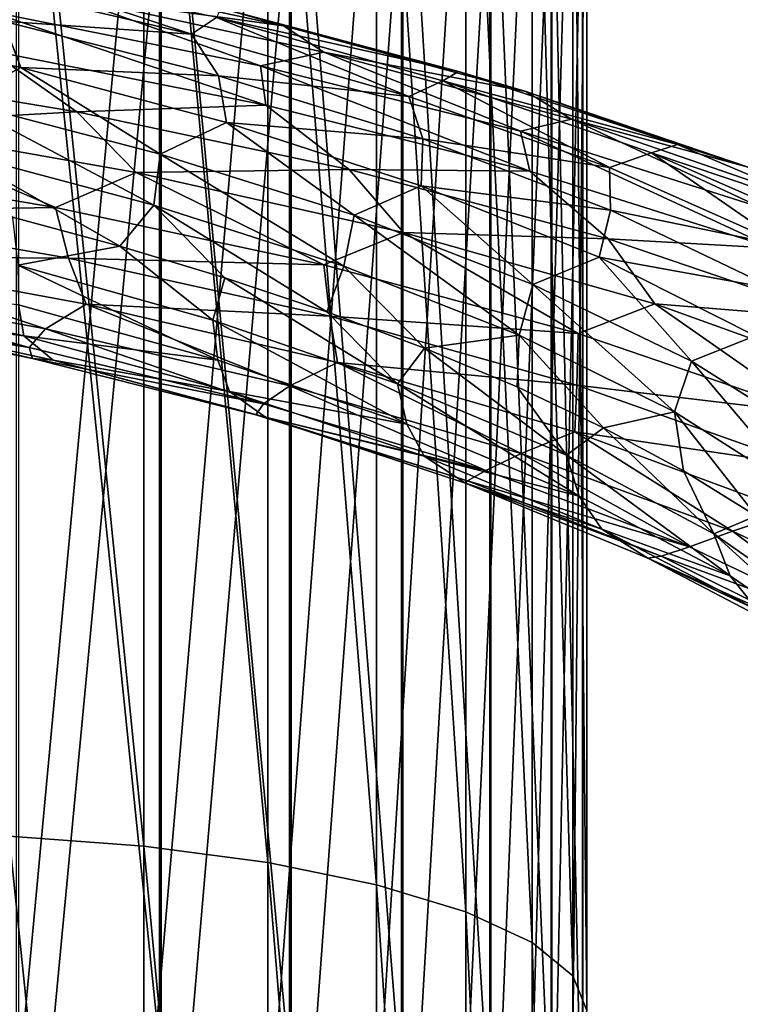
# Model space of a CAD drawing. Header units: metres. Extents: x -109 to 109, y -917 to 389.
# Tile 307 of 656: x 2 to 10, y -750 to -739. Entities that reach past the tile are written whole.
import ezdxf

# ---------------------------------------------------------------- set-up
doc = ezdxf.new("R2010")
doc.units = ezdxf.units.M
doc.layers.add('solid_24503124_XXX_01_SW0001', color=7, linetype='CONTINUOUS')
doc.layers.add('solid_24503124_XXX_01_SW0001_01', color=7, linetype='CONTINUOUS')

msp = doc.modelspace()

# ---------------------------------------------------------------- linework, layer by layer
at = {"layer": 'solid_24503124_XXX_01_SW0001'}
for points in [[(1.424576, -739.177673, -21.427233), (2.461003, -739.904297, -21.590788), (-0.85527, -739.351501, -21.604908)], [(-0.85527, -739.351501, -21.604908), (2.461003, -739.904297, -21.590788), (-0.100116, -740.044556, -21.688616)], [(2.461003, -739.904297, -21.590788), (3.16301, -740.622559, -21.553394), (-0.100116, -740.044556, -21.688616)], [(2.204494, -741.03717, -21.507036), (-1.042592, -740.493042, -21.480841), (-0.100116, -740.044556, -21.688616)], [(2.089779, -742.474792, -20.156212), (-0.86579, -741.925171, -20.130806), (-0.489505, -741.617371, -20.752192)], [(1.893238, -742.695801, -19.49477), (-0.941329, -742.149353, -19.445604), (-0.86579, -741.925171, -20.130806)], [(1.831972, -742.556152, -17.453556), (-0.659036, -742.000366, -17.423529), (-0.400309, -742.279419, -18.082064)]]:
    msp.add_3dface(points, dxfattribs=at)
at = {"layer": 'solid_24503124_XXX_01_SW0001_01'}
for points in [[(3.252809, -732.887817, -389.482574), (1.658268, -732.807556, -389.005585), (3.252809, -748.601318, -386.15744)], [(1.658268, -732.807556, -389.005585), (1.658268, -748.481506, -385.688812), (3.252809, -748.601318, -386.15744)], [(4.722347, -733.018188, -390.257172), (3.252809, -732.887817, -389.482574), (4.722347, -748.795898, -386.918427)], [(3.252809, -732.887817, -389.482574), (3.252809, -748.601318, -386.15744), (4.722347, -748.795898, -386.918427)], [(6.010407, -733.193604, -391.299591), (4.722347, -733.018188, -390.257172), (6.010407, -749.0578, -387.942566)], [(4.722347, -733.018188, -390.257172), (4.722347, -748.795898, -386.918427), (6.010407, -749.0578, -387.942566)], [(7.067492, -733.407349, -392.569794), (6.010407, -733.193604, -391.299591), (7.067492, -749.376892, -389.190491)], [(6.010407, -733.193604, -391.299591), (6.010407, -749.0578, -387.942566), (7.067492, -749.376892, -389.190491)], [(7.852976, -733.651245, -394.018951), (7.067492, -733.407349, -392.569794), (7.852976, -749.740967, -390.614197)], [(7.067492, -733.407349, -392.569794), (7.067492, -749.376892, -389.190491), (7.852976, -749.740967, -390.614197)], [(8.336675, -733.915833, -395.59137), (7.852976, -733.651245, -394.018951), (8.336675, -750.135986, -392.159058)], [(7.852976, -733.651245, -394.018951), (7.852976, -749.740967, -390.614197), (8.336675, -750.135986, -392.159058)], [(8.5, -734.19104, -397.226654), (8.336675, -733.915833, -395.59137), (8.5, -750.546814, -393.765625)], [(8.336675, -733.915833, -395.59137), (8.336675, -750.135986, -392.159058), (8.5, -750.546814, -393.765625)], [(8.336675, -734.466248, -398.861938), (8.5, -734.19104, -397.226654), (8.336675, -750.957581, -395.372192)], [(8.5, -734.19104, -397.226654), (8.5, -750.546814, -393.765625), (8.336675, -750.957581, -395.372192)], [(3.437735, -750.97644, -14.384089), (1.744606, -750.836243, -14.910999), (1.744606, -734.438416, -11.258204)], [(3.437735, -734.53241, -10.721138), (3.437735, -750.97644, -14.384089), (1.744606, -734.438416, -11.258204)], [(7.852976, -734.730896, -400.434357), (8.336675, -734.466248, -398.861938), (7.852976, -751.3526, -396.917023)], [(8.336675, -734.466248, -398.861938), (8.336675, -750.957581, -395.372192), (7.852976, -751.3526, -396.917023)], [(4.980319, -751.204102, -13.528187), (3.437735, -750.97644, -14.384089), (3.437735, -734.53241, -10.721138)], [(4.980319, -734.685181, -9.848743), (4.980319, -751.204102, -13.528187), (3.437735, -734.53241, -10.721138)], [(6.304805, -751.509338, -12.380774), (4.980319, -751.204102, -13.528187), (4.980319, -734.685181, -9.848743)], [(6.304805, -734.889954, -8.679221), (6.304805, -751.509338, -12.380774), (4.980319, -734.685181, -9.848743)], [(7.067492, -734.974731, -401.883514), (7.852976, -734.730896, -400.434357), (7.067492, -751.716675, -398.340759)], [(7.852976, -734.730896, -400.434357), (7.852976, -751.3526, -396.917023), (7.067492, -751.716675, -398.340759)], [(7.353192, -751.878784, -10.992106), (6.304805, -751.509338, -12.380774), (6.304805, -734.889954, -8.679221)], [(7.353192, -735.137756, -7.263792), (7.353192, -751.878784, -10.992106), (6.304805, -734.889954, -8.679221)], [(6.010407, -735.188538, -403.153717), (7.067492, -734.974731, -401.883514), (6.010407, -752.035767, -399.588684)], [(7.067492, -734.974731, -401.883514), (7.067492, -751.716675, -398.340759), (6.010407, -752.035767, -399.588684)], [(4.722347, -735.363953, -404.196136), (6.010407, -735.188538, -403.153717), (4.722347, -752.297668, -400.612793)], [(6.010407, -735.188538, -403.153717), (6.010407, -752.035767, -399.588684), (4.722347, -752.297668, -400.612793)], [(8.079568, -752.296204, -9.422984), (7.353192, -751.878784, -10.992106), (7.353192, -735.137756, -7.263792)], [(8.079568, -735.417786, -5.664435), (8.079568, -752.296204, -9.422984), (7.353192, -735.137756, -7.263792)], [(3.252809, -735.494324, -404.970734), (4.722347, -735.363953, -404.196136), (3.252809, -752.492249, -401.37381)], [(4.722347, -735.363953, -404.196136), (4.722347, -752.297668, -400.612793), (3.252809, -752.492249, -401.37381)], [(8.452125, -752.743286, -7.742129), (8.079568, -752.296204, -9.422984), (8.079568, -735.417786, -5.664435)], [(8.452125, -735.717773, -3.951191), (8.452125, -752.743286, -7.742129), (8.079568, -735.417786, -5.664435)], [(1.658268, -735.574585, -405.447723), (3.252809, -735.494324, -404.970734), (1.658268, -752.612061, -401.842438)], [(3.252809, -735.494324, -404.970734), (3.252809, -752.492249, -401.37381), (1.658268, -752.612061, -401.842438)], [(8.454546, -753.200562, -6.023155), (8.452125, -752.743286, -7.742129), (8.452125, -735.717773, -3.951191)], [(8.454546, -736.024536, -2.19909), (8.454546, -753.200562, -6.023155), (8.452125, -735.717773, -3.951191)], [(8.086726, -753.647949, -4.341325), (8.454546, -753.200562, -6.023155), (8.454546, -736.024536, -2.19909)], [(8.086726, -736.324646, -0.484853), (8.086726, -753.647949, -4.341325), (8.454546, -736.024536, -2.19909)], [(7.364774, -754.065857, -2.770299), (8.086726, -753.647949, -4.341325), (8.086726, -736.324646, -0.484853)], [(7.364774, -736.605042, 1.116446), (7.364774, -754.065857, -2.770299), (8.086726, -736.324646, -0.484853)], [(6.320303, -754.436035, -1.378878), (7.364774, -754.065857, -2.770299), (7.364774, -736.605042, 1.116446)], [(6.320303, -736.853333, 2.534682), (6.320303, -754.436035, -1.378878), (7.364774, -736.605042, 1.116446)], [(4.999055, -754.742188, -0.227985), (6.320303, -754.436035, -1.378878), (6.320303, -736.853333, 2.534682)], [(4.999055, -737.058716, 3.707751), (4.999055, -754.742188, -0.227985), (6.320303, -736.853333, 2.534682)], [(3.458888, -754.970947, 0.631972), (4.999055, -754.742188, -0.227985), (4.999055, -737.058716, 3.707751)], [(3.458888, -737.212219, 4.58428), (3.458888, -754.970947, 0.631972), (4.999055, -737.058716, 3.707751)], [(1.767249, -755.112305, 1.163337), (3.458888, -754.970947, 0.631972), (3.458888, -737.212219, 4.58428)], [(1.767249, -737.307007, 5.125884), (1.767249, -755.112305, 1.163337), (3.458888, -737.212219, 4.58428)], [(1.304879, -738.150879, -18.471561), (1.127826, -738.353943, -17.797255), (3.819672, -738.984375, -17.493193)], [(4.11376, -738.78772, -18.126724), (1.304879, -738.150879, -18.471561), (3.819672, -738.984375, -17.493193)], [(4.908154, -738.886902, -19.38891), (1.88778, -738.228638, -19.849985), (4.17051, -738.676819, -18.842768)], [(2.288798, -738.5224, -20.450474), (1.88778, -738.228638, -19.849985), (4.908154, -738.886902, -19.38891)], [(3.819672, -738.984375, -17.493193), (1.127826, -738.353943, -17.797255), (1.587427, -738.832214, -17.181475)], [(4.63693, -739.358643, -20.636194), (1.412978, -738.713562, -21.032932), (2.288798, -738.5224, -20.450474)], [(5.385366, -739.195801, -19.9167), (2.288798, -738.5224, -20.450474), (4.908154, -738.886902, -19.38891)], [(4.63693, -739.358643, -20.636194), (2.288798, -738.5224, -20.450474), (5.385366, -739.195801, -19.9167)], [(6.980993, -739.428345, -18.005312), (4.17051, -738.676819, -18.842768), (4.11376, -738.78772, -18.126724)], [(4.908154, -738.886902, -19.38891), (4.17051, -738.676819, -18.842768), (6.980993, -739.428345, -18.005312)], [(4.697458, -739.824646, -21.026039), (1.412978, -738.713562, -21.032932), (4.63693, -739.358643, -20.636194)], [(4.697458, -739.824646, -21.026039), (1.424576, -739.177673, -21.427233), (1.412978, -738.713562, -21.032932)], [(4.11376, -738.78772, -18.126724), (3.819672, -738.984375, -17.493193), (6.393508, -739.721375, -16.737329)], [(6.795894, -739.535461, -17.311289), (4.11376, -738.78772, -18.126724), (6.393508, -739.721375, -16.737329)], [(6.980993, -739.428345, -18.005312), (4.11376, -738.78772, -18.126724), (6.795894, -739.535461, -17.311289)], [(1.794404, -739.380127, -16.700279), (-0.696978, -738.825256, -16.672939), (1.04515, -739.77655, -16.421766)], [(1.587427, -738.832214, -17.181475), (-0.696978, -738.825256, -16.672939), (1.794404, -739.380127, -16.700279)], [(4.136385, -739.477478, -16.813745), (1.587427, -738.832214, -17.181475), (1.794404, -739.380127, -16.700279)], [(3.819672, -738.984375, -17.493193), (1.587427, -738.832214, -17.181475), (4.136385, -739.477478, -16.813745)], [(7.77874, -739.6651, -18.425652), (4.908154, -738.886902, -19.38891), (6.980993, -739.428345, -18.005312)], [(5.385366, -739.195801, -19.9167), (4.908154, -738.886902, -19.38891), (7.77874, -739.6651, -18.425652)], [(6.393508, -739.721375, -16.737329), (3.819672, -738.984375, -17.493193), (4.136385, -739.477478, -16.813745)], [(4.697458, -739.824646, -21.026039), (2.461003, -739.904297, -21.590788), (1.424576, -739.177673, -21.427233)], [(7.717791, -740.134399, -19.699219), (4.63693, -739.358643, -20.636194), (5.385366, -739.195801, -19.9167)], [(8.318668, -739.993042, -18.871119), (5.385366, -739.195801, -19.9167), (7.77874, -739.6651, -18.425652)], [(7.717791, -740.134399, -19.699219), (5.385366, -739.195801, -19.9167), (8.318668, -739.993042, -18.871119)], [(1.794404, -739.380127, -16.700279), (1.04515, -739.77655, -16.421766), (3.447723, -740.404297, -16.161516)], [(4.230939, -740.032104, -16.309469), (1.794404, -739.380127, -16.700279), (3.447723, -740.404297, -16.161516)], [(4.136385, -739.477478, -16.813745), (1.794404, -739.380127, -16.700279), (4.230939, -740.032104, -16.309469)], [(7.825353, -740.605896, -20.07671), (4.63693, -739.358643, -20.636194), (7.717791, -740.134399, -19.699219)], [(7.825353, -740.605896, -20.07671), (4.697458, -739.824646, -21.026039), (4.63693, -739.358643, -20.636194)], [(6.559092, -740.223877, -16.022434), (4.136385, -739.477478, -16.813745), (4.230939, -740.032104, -16.309469)], [(6.393508, -739.721375, -16.737329), (4.136385, -739.477478, -16.813745), (6.559092, -740.223877, -16.022434)], [(9.577113, -740.292847, -16.70859), (6.980993, -739.428345, -18.005312), (6.795894, -739.535461, -17.311289)], [(7.77874, -739.6651, -18.425652), (6.980993, -739.428345, -18.005312), (9.577113, -740.292847, -16.70859)], [(6.795894, -739.535461, -17.311289), (6.393508, -739.721375, -16.737329), (8.771022, -740.561829, -15.561017)], [(9.269754, -740.390869, -16.058435), (6.795894, -739.535461, -17.311289), (8.771022, -740.561829, -15.561017)], [(9.577113, -740.292847, -16.70859), (6.795894, -739.535461, -17.311289), (9.269754, -740.390869, -16.058435)], [(8.771022, -740.561829, -15.561017), (6.393508, -739.721375, -16.737329), (6.559092, -740.223877, -16.022434)], [(10.412462, -740.559326, -16.99725), (7.77874, -739.6651, -18.425652), (9.577113, -740.292847, -16.70859)], [(8.318668, -739.993042, -18.871119), (7.77874, -739.6651, -18.425652), (10.412462, -740.559326, -16.99725)], [(1.04515, -739.77655, -16.421766), (1.01659, -740.380981, -16.277683), (3.371433, -741.00824, -16.028454)], [(3.447723, -740.404297, -16.161516), (1.04515, -739.77655, -16.421766), (3.371433, -741.00824, -16.028454)], [(4.697458, -739.824646, -21.026039), (5.687828, -740.588562, -21.023031), (2.461003, -739.904297, -21.590788)], [(7.825353, -740.605896, -20.07671), (5.687828, -740.588562, -21.023031), (4.697458, -739.824646, -21.026039)], [(2.461003, -739.904297, -21.590788), (5.687828, -740.588562, -21.023031), (3.16301, -740.622559, -21.553394)], [(2.204494, -741.03717, -21.507036), (-0.100116, -740.044556, -21.688616), (3.16301, -740.622559, -21.553394)], [(4.230939, -740.032104, -16.309469), (3.447723, -740.404297, -16.161516), (5.743881, -741.129395, -15.499045)], [(6.539186, -740.781555, -15.516253), (4.230939, -740.032104, -16.309469), (5.743881, -741.129395, -15.499045)], [(6.559092, -740.223877, -16.022434), (4.230939, -740.032104, -16.309469), (6.539186, -740.781555, -15.516253)], [(10.561861, -741.036987, -18.259766), (7.717791, -740.134399, -19.699219), (8.318668, -739.993042, -18.871119)], [(10.999756, -740.909851, -17.352381), (8.318668, -739.993042, -18.871119), (10.412462, -740.559326, -16.99725)], [(10.561861, -741.036987, -18.259766), (8.318668, -739.993042, -18.871119), (10.999756, -740.909851, -17.352381)], [(10.713127, -741.517517, -18.617527), (7.717791, -740.134399, -19.699219), (10.561861, -741.036987, -18.259766)], [(10.713127, -741.517517, -18.617527), (7.825353, -740.605896, -20.07671), (7.717791, -740.134399, -19.699219)], [(8.782056, -741.068176, -14.838786), (6.559092, -740.223877, -16.022434), (6.539186, -740.781555, -15.516253)], [(8.771022, -740.561829, -15.561017), (6.559092, -740.223877, -16.022434), (8.782056, -741.068176, -14.838786)], [(11.876799, -741.264954, -14.993966), (9.577113, -740.292847, -16.70859), (9.269754, -740.390869, -16.058435)], [(10.412462, -740.559326, -16.99725), (9.577113, -740.292847, -16.70859), (11.876799, -741.264954, -14.993966)], [(1.01659, -740.380981, -16.277683), (1.697496, -741.149902, -16.287886), (2.969854, -741.495117, -16.140825)], [(3.371433, -741.00824, -16.028454), (1.01659, -740.380981, -16.277683), (2.969854, -741.495117, -16.140825)], [(3.447723, -740.404297, -16.161516), (3.371433, -741.00824, -16.028454), (5.622195, -741.732056, -15.385259)], [(5.743881, -741.129395, -15.499045), (3.447723, -740.404297, -16.161516), (5.622195, -741.732056, -15.385259)], [(9.269754, -740.390869, -16.058435), (8.771022, -740.561829, -15.561017), (10.877053, -741.500732, -14.002141)], [(11.457332, -741.348633, -14.408139), (9.269754, -740.390869, -16.058435), (10.877053, -741.500732, -14.002141)], [(11.876799, -741.264954, -14.993966), (9.269754, -740.390869, -16.058435), (11.457332, -741.348633, -14.408139)], [(-0.80281, -741.085449, -21.190149), (-1.042592, -740.493042, -21.480841), (2.204494, -741.03717, -21.507036)], [(5.384465, -741.715881, -20.990458), (2.204494, -741.03717, -21.507036), (3.16301, -740.622559, -21.553394)], [(5.687828, -740.588562, -21.023031), (6.330858, -741.334351, -20.877501), (3.16301, -740.622559, -21.553394)], [(5.384465, -741.715881, -20.990458), (3.16301, -740.622559, -21.553394), (6.330858, -741.334351, -20.877501)], [(5.687828, -740.588562, -21.023031), (8.754351, -741.409912, -19.918932), (6.330858, -741.334351, -20.877501)], [(7.825353, -740.605896, -20.07671), (8.754351, -741.409912, -19.918932), (5.687828, -740.588562, -21.023031)], [(10.713127, -741.517517, -18.617527), (8.754351, -741.409912, -19.918932), (7.825353, -740.605896, -20.07671)], [(10.877053, -741.500732, -14.002141), (8.771022, -740.561829, -15.561017), (8.782056, -741.068176, -14.838786)], [(6.539186, -740.781555, -15.516253), (5.743881, -741.129395, -15.499045), (7.863786, -741.948853, -14.462467)], [(8.649151, -741.625, -14.35103), (6.539186, -740.781555, -15.516253), (7.863786, -741.948853, -14.462467)], [(8.782056, -741.068176, -14.838786), (6.539186, -740.781555, -15.516253), (8.649151, -741.625, -14.35103)], [(3.371433, -741.00824, -16.028454), (2.969854, -741.495117, -16.140825), (4.213269, -741.868774, -15.877149)], [(3.371433, -741.00824, -16.028454), (4.213269, -741.868774, -15.877149), (5.421111, -742.272156, -15.498618)], [(5.622195, -741.732056, -15.385259), (3.371433, -741.00824, -16.028454), (5.421111, -742.272156, -15.498618)], [(2.362156, -741.638123, -21.184561), (-0.80281, -741.085449, -21.190149), (2.204494, -741.03717, -21.507036)], [(-0.489505, -741.617371, -20.752192), (-0.80281, -741.085449, -21.190149), (2.362156, -741.638123, -21.184561)], [(2.362156, -741.638123, -21.184561), (2.204494, -741.03717, -21.507036), (5.384465, -741.715881, -20.990458)], [(5.743881, -741.129395, -15.499045), (5.622195, -741.732056, -15.385259), (7.700413, -742.5495, -14.375614)], [(7.863786, -741.948853, -14.462467), (5.743881, -741.129395, -15.499045), (7.700413, -742.5495, -14.375614)], [(10.735987, -742.004944, -13.300748), (8.782056, -741.068176, -14.838786), (8.649151, -741.625, -14.35103)], [(10.877053, -741.500732, -14.002141), (8.782056, -741.068176, -14.838786), (10.735987, -742.004944, -13.300748)], [(2.969854, -741.495117, -16.140825), (1.697496, -741.149902, -16.287886), (1.75854, -741.718811, -16.51816)], [(8.400115, -742.529907, -19.948013), (5.384465, -741.715881, -20.990458), (6.330858, -741.334351, -20.877501)], [(8.754351, -741.409912, -19.918932), (9.308838, -742.179077, -19.684505), (6.330858, -741.334351, -20.877501)], [(8.400115, -742.529907, -19.948013), (6.330858, -741.334351, -20.877501), (9.308838, -742.179077, -19.684505)], [(8.754351, -741.409912, -19.918932), (11.549887, -742.359253, -18.32338), (9.308838, -742.179077, -19.684505)], [(10.713127, -741.517517, -18.617527), (11.549887, -742.359253, -18.32338), (8.754351, -741.409912, -19.918932)], [(2.969854, -741.495117, -16.140825), (1.75854, -741.718811, -16.51816), (4.071229, -742.372986, -16.153032)], [(4.213269, -741.868774, -15.877149), (2.969854, -741.495117, -16.140825), (4.071229, -742.372986, -16.153032)], [(2.568076, -742.181213, -20.704567), (-0.489505, -741.617371, -20.752192), (2.362156, -741.638123, -21.184561)], [(2.089779, -742.474792, -20.156212), (-0.489505, -741.617371, -20.752192), (2.568076, -742.181213, -20.704567)], [(1.75854, -741.718811, -16.51816), (1.769674, -742.189392, -16.920746), (4.131475, -742.845459, -16.551235)], [(4.071229, -742.372986, -16.153032), (1.75854, -741.718811, -16.51816), (4.131475, -742.845459, -16.551235)], [(5.455369, -742.323242, -20.651558), (2.362156, -741.638123, -21.184561), (5.384465, -741.715881, -20.990458)], [(2.568076, -742.181213, -20.704567), (2.362156, -741.638123, -21.184561), (5.455369, -742.323242, -20.651558)], [(5.455369, -742.323242, -20.651558), (5.384465, -741.715881, -20.990458), (8.400115, -742.529907, -19.948013)], [(8.649151, -741.625, -14.35103), (7.863786, -741.948853, -14.462467), (9.740479, -742.858093, -13.085698)], [(10.495763, -742.556824, -12.851461), (8.649151, -741.625, -14.35103), (9.740479, -742.858093, -13.085698)], [(10.735987, -742.004944, -13.300748), (8.649151, -741.625, -14.35103), (10.495763, -742.556824, -12.851461)], [(5.622195, -741.732056, -15.385259), (5.421111, -742.272156, -15.498618), (6.579542, -742.703674, -15.011017)], [(7.700413, -742.5495, -14.375614), (5.622195, -741.732056, -15.385259), (6.579542, -742.703674, -15.011017)], [(1.893238, -742.695801, -19.49477), (-0.86579, -741.925171, -20.130806), (2.089779, -742.474792, -20.156212)], [(4.213269, -741.868774, -15.877149), (4.071229, -742.372986, -16.153032), (6.26015, -743.124329, -15.406729)], [(5.421111, -742.272156, -15.498618), (4.213269, -741.868774, -15.877149), (6.26015, -743.124329, -15.406729)], [(7.863786, -741.948853, -14.462467), (7.700413, -742.5495, -14.375614), (9.540433, -743.455933, -13.032722)], [(9.740479, -742.858093, -13.085698), (7.863786, -741.948853, -14.462467), (9.540433, -743.455933, -13.032722)], [(1.769674, -742.189392, -16.920746), (-0.659036, -742.000366, -17.423529), (1.831972, -742.556152, -17.453556)], [(-0.772643, -742.271851, -18.748549), (-0.941329, -742.149353, -19.445604), (1.893238, -742.695801, -19.49477)], [(4.981785, -743.149719, -19.688934), (2.089779, -742.474792, -20.156212), (2.568076, -742.181213, -20.704567)], [(5.547912, -742.874084, -20.149324), (2.568076, -742.181213, -20.704567), (5.455369, -742.323242, -20.651558)], [(4.981785, -743.149719, -19.688934), (2.568076, -742.181213, -20.704567), (5.547912, -742.874084, -20.149324)], [(11.16125, -743.473999, -18.420504), (8.400115, -742.529907, -19.948013), (9.308838, -742.179077, -19.684505)], [(11.549887, -742.359253, -18.32338), (12.008222, -743.150635, -18.017941), (9.308838, -742.179077, -19.684505)], [(11.16125, -743.473999, -18.420504), (9.308838, -742.179077, -19.684505), (12.008222, -743.150635, -18.017941)], [(1.933571, -742.824097, -18.780397), (-0.772643, -742.271851, -18.748549), (1.893238, -742.695801, -19.49477)], [(-0.400309, -742.279419, -18.082064), (-0.772643, -742.271851, -18.748549), (1.933571, -742.824097, -18.780397)], [(2.179452, -742.844727, -18.061802), (-0.400309, -742.279419, -18.082064), (1.933571, -742.824097, -18.780397)], [(1.831972, -742.556152, -17.453556), (-0.400309, -742.279419, -18.082064), (2.179452, -742.844727, -18.061802)], [(4.131475, -742.845459, -16.551235), (1.769674, -742.189392, -16.920746), (1.831972, -742.556152, -17.453556)], [(6.579542, -742.703674, -15.011017), (5.421111, -742.272156, -15.498618), (6.26015, -743.124329, -15.406729)], [(4.071229, -742.372986, -16.153032), (4.131475, -742.845459, -16.551235), (6.367595, -743.60199, -15.792528)], [(6.26015, -743.124329, -15.406729), (4.071229, -742.372986, -16.153032), (6.367595, -743.60199, -15.792528)], [(8.382766, -743.141357, -19.608971), (5.455369, -742.323242, -20.651558), (8.400115, -742.529907, -19.948013)], [(5.547912, -742.874084, -20.149324), (5.455369, -742.323242, -20.651558), (8.382766, -743.141357, -19.608971)], [(4.670145, -743.362549, -19.070883), (1.893238, -742.695801, -19.49477), (2.089779, -742.474792, -20.156212)], [(4.670145, -743.362549, -19.070883), (2.089779, -742.474792, -20.156212), (4.981785, -743.149719, -19.688934)], [(8.382766, -743.141357, -19.608971), (8.400115, -742.529907, -19.948013), (11.16125, -743.473999, -18.420504)], [(4.267311, -743.216125, -17.068684), (1.831972, -742.556152, -17.453556), (2.179452, -742.844727, -18.061802)], [(4.131475, -742.845459, -16.551235), (1.831972, -742.556152, -17.453556), (4.267311, -743.216125, -17.068684)], [(7.700413, -742.5495, -14.375614), (6.579542, -742.703674, -15.011017), (7.675802, -743.161743, -14.421018)], [(7.700413, -742.5495, -14.375614), (7.675802, -743.161743, -14.421018), (8.70032, -743.64563, -13.734135)], [(9.540433, -743.455933, -13.032722), (7.700413, -742.5495, -14.375614), (8.70032, -743.64563, -13.734135)], [(10.495763, -742.556824, -12.851461), (9.740479, -742.858093, -13.085698), (11.318292, -743.848206, -11.418048)], [(1.933571, -742.824097, -18.780397), (1.893238, -742.695801, -19.49477), (4.670145, -743.362549, -19.070883)], [(6.579542, -742.703674, -15.011017), (6.26015, -743.124329, -15.406729), (8.259944, -743.968872, -14.309538)], [(7.675802, -743.161743, -14.421018), (6.579542, -742.703674, -15.011017), (8.259944, -743.968872, -14.309538)], [(4.580987, -743.491028, -18.361393), (1.933571, -742.824097, -18.780397), (4.670145, -743.362549, -19.070883)], [(2.179452, -742.844727, -18.061802), (1.933571, -742.824097, -18.780397), (4.580987, -743.491028, -18.361393)], [(4.693244, -743.51886, -17.613581), (2.179452, -742.844727, -18.061802), (4.580987, -743.491028, -18.361393)], [(4.267311, -743.216125, -17.068684), (2.179452, -742.844727, -18.061802), (4.693244, -743.51886, -17.613581)], [(6.367595, -743.60199, -15.792528), (4.131475, -742.845459, -16.551235), (4.267311, -743.216125, -17.068684)], [(7.722013, -743.950439, -18.744884), (4.981785, -743.149719, -19.688934), (5.547912, -742.874084, -20.149324)], [(8.360064, -743.695862, -19.105642), (5.547912, -742.874084, -20.149324), (8.382766, -743.141357, -19.608971)], [(7.722013, -743.950439, -18.744884), (5.547912, -742.874084, -20.149324), (8.360064, -743.695862, -19.105642)], [(9.740479, -742.858093, -13.085698), (9.540433, -743.455933, -13.032722), (11.087662, -744.442505, -11.404852)], [(11.318292, -743.848206, -11.418048), (9.740479, -742.858093, -13.085698), (11.087662, -744.442505, -11.404852)], [(6.57286, -743.980713, -16.282768), (4.267311, -743.216125, -17.068684), (4.693244, -743.51886, -17.613581)], [(6.367595, -743.60199, -15.792528), (4.267311, -743.216125, -17.068684), (6.57286, -743.980713, -16.282768)], [(7.304437, -744.15033, -18.188517), (4.670145, -743.362549, -19.070883), (4.981785, -743.149719, -19.688934)], [(7.304437, -744.15033, -18.188517), (4.981785, -743.149719, -19.688934), (7.722013, -743.950439, -18.744884)], [(6.26015, -743.124329, -15.406729), (6.367595, -743.60199, -15.792528), (8.411252, -744.454834, -14.67545)], [(8.259944, -743.968872, -14.309538), (6.26015, -743.124329, -15.406729), (8.411252, -744.454834, -14.67545)], [(8.70032, -743.64563, -13.734135), (7.675802, -743.161743, -14.421018), (8.259944, -743.968872, -14.309538)], [(8.360064, -743.695862, -19.105642), (8.382766, -743.141357, -19.608971), (11.056943, -744.086792, -18.097315)], [(11.056943, -744.086792, -18.097315), (8.382766, -743.141357, -19.608971), (11.16125, -743.473999, -18.420504)], [(4.580987, -743.491028, -18.361393), (4.670145, -743.362549, -19.070883), (7.304437, -744.15033, -18.188517)], [(9.540433, -743.455933, -13.032722), (8.70032, -743.64563, -13.734135), (9.646313, -744.155518, -12.955176)], [(9.540433, -743.455933, -13.032722), (9.646313, -744.155518, -12.955176), (10.506569, -744.69043, -12.091382)], [(11.087662, -744.442505, -11.404852), (9.540433, -743.455933, -13.032722), (10.506569, -744.69043, -12.091382)], [(7.088898, -744.273071, -17.506224), (4.580987, -743.491028, -18.361393), (7.304437, -744.15033, -18.188517)], [(4.693244, -743.51886, -17.613581), (4.580987, -743.491028, -18.361393), (7.088898, -744.273071, -17.506224)], [(7.065227, -744.301636, -16.753672), (4.693244, -743.51886, -17.613581), (7.088898, -744.273071, -17.506224)], [(6.57286, -743.980713, -16.282768), (4.693244, -743.51886, -17.613581), (7.065227, -744.301636, -16.753672)], [(8.411252, -744.454834, -14.67545), (6.367595, -743.60199, -15.792528), (6.57286, -743.980713, -16.282768)], [(10.22857, -744.871826, -17.361479), (7.722013, -743.950439, -18.744884), (8.360064, -743.695862, -19.105642)], [(8.70032, -743.64563, -13.734135), (8.259944, -743.968872, -14.309538), (10.008188, -744.90094, -12.896971)], [(10.920696, -744.640869, -17.613464), (8.360064, -743.695862, -19.105642), (11.056943, -744.086792, -18.097315)], [(10.22857, -744.871826, -17.361479), (8.360064, -743.695862, -19.105642), (10.920696, -744.640869, -17.613464)], [(9.646313, -744.155518, -12.955176), (8.70032, -743.64563, -13.734135), (10.008188, -744.90094, -12.896971)], [(8.679766, -744.84552, -15.127604), (6.57286, -743.980713, -16.282768), (7.065227, -744.301636, -16.753672)], [(8.411252, -744.454834, -14.67545), (6.57286, -743.980713, -16.282768), (8.679766, -744.84552, -15.127604)], [(9.7173, -745.054321, -16.883142), (7.304437, -744.15033, -18.188517), (7.722013, -743.950439, -18.744884)], [(9.7173, -745.054321, -16.883142), (7.722013, -743.950439, -18.744884), (10.22857, -744.871826, -17.361479)], [(8.259944, -743.968872, -14.309538), (8.411252, -744.454834, -14.67545), (10.198619, -745.398071, -13.236169)], [(10.008188, -744.90094, -12.896971), (8.259944, -743.968872, -14.309538), (10.198619, -745.398071, -13.236169)], [(7.088898, -744.273071, -17.506224), (7.304437, -744.15033, -18.188517), (9.7173, -745.054321, -16.883142)], [(10.506569, -744.69043, -12.091382), (9.646313, -744.155518, -12.955176), (10.008188, -744.90094, -12.896971)], [(7.065227, -744.301636, -16.753672), (7.088898, -744.273071, -17.506224), (9.382369, -745.165527, -16.249228)], [(9.382369, -745.165527, -16.249228), (7.088898, -744.273071, -17.506224), (9.7173, -745.054321, -16.883142)], [(9.22469, -745.188293, -15.515808), (7.065227, -744.301636, -16.753672), (9.382369, -745.165527, -16.249228)], [(8.679766, -744.84552, -15.127604), (7.065227, -744.301636, -16.753672), (9.22469, -745.188293, -15.515808)], [(10.198619, -745.398071, -13.236169), (8.411252, -744.454834, -14.67545), (8.679766, -744.84552, -15.127604)], [(10.506569, -744.69043, -12.091382), (10.008188, -744.90094, -12.896971), (11.45402, -745.910828, -11.218599)], [(12.423082, -745.906494, -15.582741), (10.22857, -744.871826, -17.361479), (10.920696, -744.640869, -17.613464)], [(10.522237, -745.804443, -13.640496), (8.679766, -744.84552, -15.127604), (9.22469, -745.188293, -15.515808)], [(10.198619, -745.398071, -13.236169), (8.679766, -744.84552, -15.127604), (10.522237, -745.804443, -13.640496)], [(11.833165, -746.067444, -15.196717), (9.7173, -745.054321, -16.883142), (10.22857, -744.871826, -17.361479)], [(10.008188, -744.90094, -12.896971), (10.198619, -745.398071, -13.236169), (11.677645, -746.421692, -11.525162)], [(11.45402, -745.910828, -11.218599), (10.008188, -744.90094, -12.896971), (11.677645, -746.421692, -11.525162)], [(11.833165, -746.067444, -15.196717), (10.22857, -744.871826, -17.361479), (12.423082, -745.906494, -15.582741)], [(9.382369, -745.165527, -16.249228), (9.7173, -745.054321, -16.883142), (11.833165, -746.067444, -15.196717)], [(9.22469, -745.188293, -15.515808), (9.382369, -745.165527, -16.249228), (11.389711, -746.16156, -14.63076)], [(11.104649, -746.172058, -13.939462), (9.22469, -745.188293, -15.515808), (11.389711, -746.16156, -14.63076)], [(10.522237, -745.804443, -13.640496), (9.22469, -745.188293, -15.515808), (11.104649, -746.172058, -13.939462)], [(11.389711, -746.16156, -14.63076), (9.382369, -745.165527, -16.249228), (11.833165, -746.067444, -15.196717)], [(11.677645, -746.421692, -11.525162), (10.198619, -745.398071, -13.236169), (10.522237, -745.804443, -13.640496)], [(3.252809, -748.601318, -386.15744), (1.658268, -748.481506, -385.688812), (3.252809, -763.982239, -381.531586)], [(1.658268, -748.481506, -385.688812), (1.658268, -763.82373, -381.074615), (3.252809, -763.982239, -381.531586)], [(4.722347, -748.795898, -386.918427), (3.252809, -748.601318, -386.15744), (4.722347, -764.239746, -382.273682)], [(3.252809, -748.601318, -386.15744), (3.252809, -763.982239, -381.531586), (4.722347, -764.239746, -382.273682)], [(4.722347, -748.795898, -386.918427), (4.722347, -764.239746, -382.273682), (6.010407, -764.586243, -383.272339)], [(6.010407, -749.0578, -387.942566), (4.722347, -748.795898, -386.918427), (6.010407, -764.586243, -383.272339)], [(7.067492, -749.376892, -389.190491), (6.010407, -749.0578, -387.942566), (7.067492, -765.008423, -384.489258)], [(6.010407, -749.0578, -387.942566), (6.010407, -764.586243, -383.272339), (7.067492, -765.008423, -384.489258)], [(7.852976, -749.740967, -390.614197), (7.067492, -749.376892, -389.190491), (7.852976, -765.490112, -385.877594)], [(7.067492, -749.376892, -389.190491), (7.067492, -765.008423, -384.489258), (7.852976, -765.490112, -385.877594)], [(7.852976, -749.740967, -390.614197), (7.852976, -765.490112, -385.877594), (8.336675, -766.012756, -387.384064)], [(8.336675, -750.135986, -392.159058), (7.852976, -749.740967, -390.614197), (8.336675, -766.012756, -387.384064)], [(8.336675, -750.135986, -392.159058), (8.336675, -766.012756, -387.384064), (8.5, -766.556335, -388.950714)], [(8.5, -750.546814, -393.765625), (8.336675, -750.135986, -392.159058), (8.5, -766.556335, -388.950714)]]:
    msp.add_3dface(points, dxfattribs=at)

doc.saveas('drawing.dxf')
